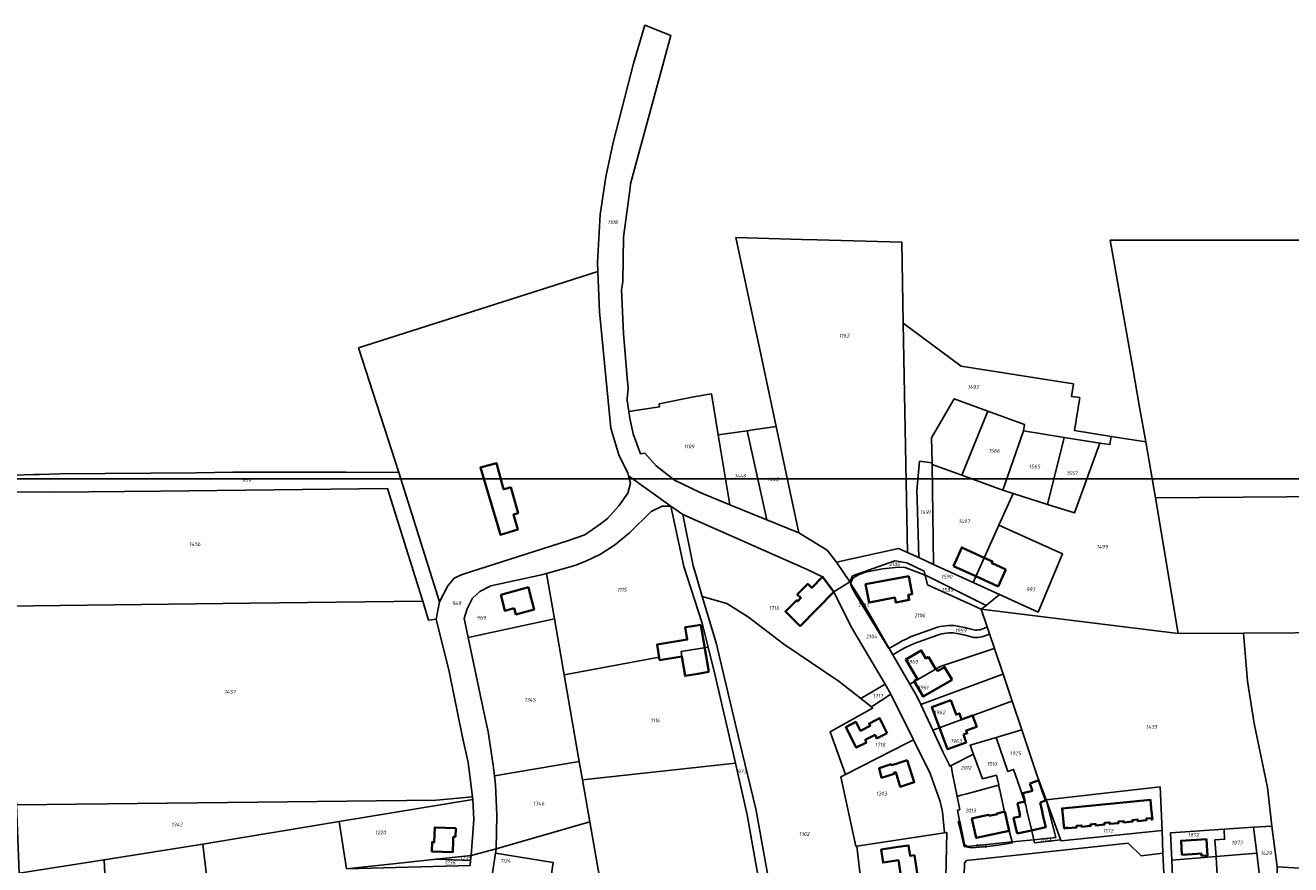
# Model space of a CAD drawing. Extents: x 177930 to 190767, y 381068 to 392034.
# Tile 296 of 318: x 181770 to 182374, y 390621 to 391022. Entities that reach past the tile are written whole.
import ezdxf
from ezdxf.enums import TextEntityAlignment as Align

# ---------------------------------------------------------------- set-up
doc = ezdxf.new("R2010")
doc.units = 0
for name, color, linetype, lineweight in [('B-XX-KG-GRENS_PERCEEL-GV', 150, 'Continuous', 25), ('B-XX-KG-GRENS_PERCEEL-S', 150, 'Continuous', 25), ('B-XX-OG-BEBOUWING-G', 7, 'Continuous', 35)]:
    doc.layers.add(name, color=color, linetype=linetype, lineweight=lineweight)
doc.styles.add('NLCS-ISO', font='NLCS-ISO.ttf', dxfattribs={"height": 1.8})

# ---------------------------------------------------------------- blocks, each defined once
blk = doc.blocks.new('SKG-PERCEELNUMMER-SO')
at = {"layer": 'DefPoints'}
blk.add_point((0, 0), dxfattribs=at)
at = {"style": 'NLCS-ISO', "oblique": 10, "flags": 1}
blk.add_attdef('GEMEENTECODE', text='', height=1.8, dxfattribs=at).set_placement((-0.5, 2.55), align=Align.MIDDLE_RIGHT)
at = {"style": 'NLCS-ISO', "oblique": 10}
blk.add_attdef('PERCEELNUMMER', text='', height=1.8, dxfattribs=at).set_placement((0, 0), align=Align.MIDDLE_CENTER)
at = {"style": 'NLCS-ISO', "oblique": 10, "flags": 1}
blk.add_attdef('SECTIE', text='', height=1.8, dxfattribs=at).set_placement((0.5, 2.5), align=Align.MIDDLE_LEFT)

msp = doc.modelspace()

# ---------------------------------------------------------------- linework, layer by layer
at = {"layer": 'B-XX-KG-GRENS_PERCEEL-GV'}
for points in [[(182163.441, 390756.096), (182157.091, 390765.362), (182152.692, 390771.105), (182139.229, 390779.411), (182123.948, 390785.628), (182106.309, 390792.805), (182092.067, 390798.599), (182079.938, 390804.576), (182071.066, 390811.425), (182065.641, 390817.373), (182063.727, 390817.076), (182060.199, 390826.732), (182058.557, 390834.188), (182058.102, 390837.268), (182057.332, 390842.48), (182057.235, 390843.392), (182057.8, 390848.359), (182057.351, 390853.426), (182055.48, 390874.522), (182054.646, 390895.308), (182055.267, 390899.158), (182055.57, 390920.56), (182058.669, 390944.052), (182058.923, 390945.981), (182072.741, 390996.89), (182078.133, 391016.755), (182065.755, 391021.569), (182060.31, 391003.376), (182050.55, 390965.619), (182047.105, 390949.348), (182044.351, 390931.277), (182043.085, 390908.392), (182043.277, 390904.102), (182044.135, 390884.901), (182049.519, 390829.322), (182053.244, 390816.576), (182057.548, 390807.925), (182057.887, 390806.691), (182078.048, 390792.073), (182083.898, 390788.122), (182137.366, 390764.466), (182142.749, 390762.051), (182150.43, 390758.41), (182155.83, 390751.26)], [(182119.95, 390869.834), (182128.41, 390830.155), (182139.229, 390779.411), (182152.692, 390771.105), (182157.091, 390765.362), (182186.717, 390772.001), (182190.95, 390770.067), (182188.94, 390879.5), (182188.232, 390918.074), (182147.904, 390919.217), (182140.534, 390919.426), (182109.187, 390920.314), (182118.538, 390876.459)], [(182496.242, 390797.441), (182499.44, 390829.724), (182487.613, 390830.985), (182487.965, 390835.127), (182472.202, 390836.599), (182472.663, 390843.648), (182378.484, 390852.65), (182379.836, 390867.691), (182384.456, 390919.077), (182287.713, 390919.096), (182298.478, 390857.932), (182301.737, 390839.412), (182304.652, 390822.851), (182309.35, 390796.157), (182455.399, 390797.16), (182473.295, 390795.394), (182495.655, 390793.191)], [(181929.068, 390867.645), (181948.401, 390808.184), (181967.698, 390746.42), (181971.676, 390754.175), (181974.824, 390757.723), (181978.659, 390759.574), (182028.874, 390775.567), (182037.137, 390778.533), (182044.392, 390783.538), (182047.934, 390786.24), (182053.312, 390792.278), (182057.621, 390798.319), (182058.885, 390803.053), (182057.887, 390806.691), (182057.548, 390807.925), (182053.244, 390816.576), (182049.519, 390829.322), (182044.135, 390884.901), (182043.277, 390904.102), (182019.981, 390896.666)], [(182190.95, 390770.067), (182196.361, 390767.595), (182195.553, 390795.399), (182195.444, 390799.62), (182196.731, 390813.534), (182202.719, 390812.884), (182202.44, 390824.75), (182213.22, 390843.33), (182229.292, 390837.487), (182246.75, 390831.14), (182246.28, 390828.03), (182265.734, 390824.95), (182282.751, 390822.256), (182287.59, 390821.49), (182288.202, 390825.455), (182270.67, 390828.23), (182273.14, 390843.918), (182269.19, 390844.54), (182270.12, 390850.45), (182254.99, 390852.83), (182239.84, 390855.23), (182216.61, 390858.88), (182188.94, 390879.5)], [(182058.102, 390837.268), (182058.557, 390834.188), (182060.199, 390826.732), (182063.727, 390817.076), (182065.641, 390817.373), (182071.066, 390811.425), (182079.938, 390804.576), (182092.067, 390798.599), (182106.309, 390792.805), (182100.768, 390826.151), (182097.513, 390845.738), (182089.078, 390844.283), (182072.541, 390840.937), (182072.764, 390839.6)], [(182229.292, 390837.487), (182218.64, 390811.157), (182216.903, 390806.864), (182236.07, 390799.9), (182236.409, 390799.792), (182246.28, 390828.03), (182246.75, 390831.14)], [(182106.309, 390792.805), (182123.948, 390785.628), (182114.583, 390828.157), (182100.768, 390826.151)], [(182123.948, 390785.628), (182139.229, 390779.411), (182128.41, 390830.155), (182117.152, 390828.53), (182114.583, 390828.157)], [(182320.053, 390731.403), (182309.35, 390796.157), (182304.652, 390822.851), (182288.202, 390825.455), (182287.59, 390821.49), (182282.751, 390822.256), (182270.72, 390788.9), (182257.85, 390792.986), (182241.437, 390798.196), (182234.608, 390783.046), (182264.992, 390769.353), (182253.277, 390741.589), (182234.939, 390749.968), (182228.46, 390744.817), (182226.147, 390742.978)], [(182257.85, 390792.986), (182265.734, 390824.95), (182246.28, 390828.03), (182236.409, 390799.792), (182241.437, 390798.196)], [(182257.85, 390792.986), (182270.72, 390788.9), (182282.751, 390822.256), (182265.734, 390824.95)], [(182203.465, 390764.349), (182202.74, 390812.01), (182202.719, 390812.884), (182196.731, 390813.534), (182195.444, 390799.62), (182195.553, 390795.399), (182196.361, 390767.595)], [(181967.698, 390746.42), (181948.401, 390808.184), (181923.056, 390808.362), (181869.175, 390808.37), (181851.695, 390808.036), (181786.665, 390807.558), (181777.041, 390807.266), (181774.49, 390807.182), (181750.569, 390806.446), (181751.948, 390799.046), (181783.366, 390798.752), (181834.773, 390799.32), (181942.995, 390800.517), (181952.789, 390769.123), (181959.46, 390747.741), (181959.754, 390746.799), (181962.593, 390737.699), (181966.182, 390738.217)], [(182203.465, 390764.349), (182222.301, 390755.743), (182234.608, 390783.046), (182241.437, 390798.196), (182236.409, 390799.792), (182236.07, 390799.9), (182216.903, 390806.864), (182202.74, 390812.01)], [(181983.45, 390653.534), (181983.611, 390652.22), (181984.09, 390642.633), (181982.925, 390625.523), (181994.757, 390628.587), (181994.94, 390636.666), (181995.138, 390644.758), (181994.496, 390659.117), (181993.955, 390663.431), (181993.31, 390668.571), (181991.019, 390684.533), (181989.051, 390693.29), (181981.491, 390729.47), (181979.601, 390738.518), (181980.968, 390743.206), (181983.49, 390748.251), (181987.063, 390751.412), (181992.281, 390754.19), (182016.472, 390759.349), (182018.856, 390760.031), (182032.297, 390763.876), (182037.498, 390765.89), (182044.623, 390769.262), (182051.248, 390773.577), (182058.416, 390779.392), (182068.695, 390789.617), (182073.975, 390792.143), (182078.048, 390792.073), (182057.887, 390806.691), (182058.885, 390803.053), (182057.621, 390798.319), (182053.312, 390792.278), (182047.934, 390786.24), (182044.392, 390783.538), (182037.137, 390778.533), (182028.874, 390775.567), (181978.659, 390759.574), (181974.824, 390757.723), (181971.676, 390754.175), (181967.698, 390746.42), (181966.182, 390738.217), (181972.336, 390713.227), (181978.668, 390681.992), (181981.446, 390669.916)], [(181751.948, 390799.046), (181756.248, 390775.966), (181757.784, 390766.966), (181760.708, 390749.85), (181761.076, 390744.357), (181877.286, 390745.786), (181877.321, 390745.786), (181959.754, 390746.799), (181959.46, 390747.741), (181952.789, 390769.123), (181942.995, 390800.517), (181834.773, 390799.32), (181783.366, 390798.752)], [(182455.399, 390797.16), (182309.35, 390796.157), (182320.053, 390731.403), (182351.342, 390731.576), (182400.424, 390731.931), (182431.554, 390732.097), (182432.175, 390732.1), (182439.589, 390732.139), (182440.829, 390781.497), (182493.892, 390780.42), (182495.655, 390793.191), (182473.295, 390795.394)], [(182027.274, 390711.616), (182072.528, 390720.057), (182072.754, 390718.684), (182083.363, 390720.428), (182083.076, 390722.852), (182095.905, 390724.834), (182093.004, 390736.366), (182084.315, 390763.428), (182078.048, 390792.073), (182073.975, 390792.143), (182068.695, 390789.617), (182058.416, 390779.392), (182051.248, 390773.577), (182044.623, 390769.262), (182037.498, 390765.89), (182032.297, 390763.876), (182018.856, 390760.031), (182022.617, 390738.402)], [(182078.048, 390792.073), (182084.315, 390763.428), (182093.004, 390736.366), (182095.905, 390724.834), (182099.315, 390711.282), (182109.014, 390669.573), (182114.492, 390644.909), (182127.16, 390574.134), (182131.931, 390574.437), (182118.618, 390647.794), (182110.893, 390679.898), (182099.735, 390726.959), (182093.125, 390749.037), (182090.059, 390759.577), (182088.844, 390763.714), (182083.898, 390788.122)], [(182180.3, 390707.16), (182164.149, 390734.493), (182155.83, 390751.26), (182150.43, 390758.41), (182142.749, 390762.051), (182137.366, 390764.466), (182083.898, 390788.122), (182088.844, 390763.714), (182090.059, 390759.577), (182093.125, 390749.037), (182104.907, 390745.759), (182115.154, 390739.129), (182132.022, 390726.272), (182158.356, 390708.476), (182168.775, 390700.336)], [(182234.608, 390783.046), (182222.301, 390755.743), (182234.939, 390749.968), (182253.277, 390741.589), (182264.992, 390769.353)], [(182163.441, 390756.096), (182164.759, 390758.831), (182184.883, 390766.036), (182190.683, 390765.177), (182198.941, 390761.118), (182199.411, 390759.275), (182199.567, 390759.217), (182228.46, 390744.817), (182234.939, 390749.968), (182222.301, 390755.743), (182203.465, 390764.349), (182196.361, 390767.595), (182190.95, 390770.067), (182186.717, 390772.001), (182157.091, 390765.362)], [(182163.441, 390756.096), (182164.028, 390755.162), (182164.028, 390755.315), (182164.102, 390755.839), (182164.248, 390756.349), (182164.462, 390756.834), (182164.74, 390757.285), (182165.078, 390757.693), (182165.468, 390758.052), (182165.904, 390758.353), (182166.884, 390758.937), (182167.895, 390759.463), (182168.936, 390759.929), (182170.003, 390760.334), (182171.091, 390760.676), (182172.197, 390760.954), (182173.317, 390761.167), (182179.008, 390762.188), (182186.715, 390763.006), (182189.835, 390762.851), (182199.411, 390759.275), (182198.941, 390761.118), (182190.683, 390765.177), (182184.883, 390766.036), (182164.759, 390758.831)], [(181981.491, 390729.47), (182022.617, 390738.402), (182018.856, 390760.031), (182016.472, 390759.349), (181992.281, 390754.19), (181987.063, 390751.412), (181983.49, 390748.251), (181980.968, 390743.206), (181979.601, 390738.518)], [(182223.295, 390732.996), (182224.068, 390733.007), (182224.837, 390733.081), (182225.598, 390733.217), (182226.346, 390733.415), (182227.074, 390733.674), (182227.718, 390733.954), (182228.345, 390734.27), (182228.952, 390734.623), (182226.147, 390742.978), (182200.582, 390754.683), (182199.411, 390759.275), (182189.835, 390762.851), (182186.715, 390763.006), (182179.008, 390762.188), (182173.317, 390761.167), (182172.197, 390760.954), (182171.091, 390760.676), (182170.003, 390760.334), (182168.936, 390759.929), (182167.895, 390759.463), (182166.884, 390758.937), (182165.904, 390758.353), (182165.468, 390758.052), (182165.078, 390757.693), (182164.74, 390757.285), (182164.462, 390756.834), (182164.248, 390756.349), (182164.102, 390755.839), (182164.028, 390755.315), (182164.028, 390755.162), (182169.867, 390745.867), (182182.32, 390724.259), (182184.347, 390725.508), (182186.409, 390726.699), (182188.503, 390727.831), (182190.629, 390728.902), (182192.785, 390729.913), (182204.08, 390733.952), (182205.349, 390734.341), (182206.638, 390734.658), (182207.943, 390734.904), (182209.259, 390735.078), (182210.583, 390735.178), (182211.91, 390735.205), (182213.237, 390735.159), (182215.775, 390734.734), (182218.299, 390734.232), (182220.807, 390733.652)], [(182226.147, 390742.978), (182228.46, 390744.817), (182199.567, 390759.217), (182199.411, 390759.275), (182200.582, 390754.683)], [(182182.165, 390724.163), (182182.32, 390724.259), (182169.867, 390745.867), (182164.028, 390755.162), (182164.027, 390754.785), (182164.098, 390754.26), (182164.24, 390753.749), (182164.451, 390753.263), (182166.555, 390749.687)], [(181761.166, 390743.022), (181762.11, 390728.961), (181765.831, 390652.499), (181765.947, 390649.667), (181766.042, 390649.669), (181852.476, 390650.612), (181966.158, 390651.853), (181983.45, 390653.534), (181981.446, 390669.916), (181978.668, 390681.992), (181972.336, 390713.227), (181966.182, 390738.217), (181962.593, 390737.699), (181959.754, 390746.799), (181877.321, 390745.786), (181877.286, 390745.786), (181761.076, 390744.357)], [(182364.707, 390639.504), (182362.784, 390657.865), (182356.431, 390688.391), (182353.128, 390708.653), (182351.342, 390731.576), (182320.053, 390731.403), (182226.147, 390742.978), (182228.952, 390734.623), (182230.087, 390731.243), (182232.43, 390724.266), (182236.564, 390711.954), (182240.864, 390699.146), (182245.482, 390685.393), (182252.691, 390664.026), (182257.21, 390652.097), (182311.475, 390658.18), (182312.455, 390637.41), (182312.859, 390626.561), (182313.769, 390607.575), (182317.761, 390607.835), (182317.136, 390623.267), (182316.476, 390636.306), (182341.999, 390638.025), (182356.087, 390638.975)], [(181981.491, 390729.47), (181989.051, 390693.29), (181991.019, 390684.533), (181993.31, 390668.571), (181993.955, 390663.431), (182034.446, 390670.363), (182027.274, 390711.616), (182022.617, 390738.402)], [(182223.295, 390732.996), (182220.807, 390733.652), (182218.299, 390734.232), (182215.775, 390734.734), (182213.237, 390735.159), (182211.91, 390735.205), (182210.583, 390735.178), (182209.259, 390735.078), (182207.943, 390734.904), (182206.638, 390734.658), (182205.349, 390734.341), (182204.08, 390733.952), (182192.785, 390729.913), (182190.629, 390728.902), (182188.503, 390727.831), (182186.409, 390726.699), (182184.347, 390725.508), (182182.32, 390724.259), (182184.069, 390721.223), (182186.014, 390722.428), (182187.992, 390723.577), (182190.003, 390724.668), (182192.045, 390725.7), (182194.116, 390726.672), (182205.247, 390730.652), (182206.303, 390730.973), (182207.375, 390731.237), (182208.459, 390731.443), (182209.553, 390731.59), (182210.653, 390731.678), (182211.757, 390731.707), (182212.86, 390731.676), (182215.349, 390731.253), (182217.823, 390730.752), (182220.281, 390730.175), (182222.719, 390729.521), (182223.683, 390729.493), (182224.646, 390729.538), (182225.603, 390729.655), (182226.548, 390729.842), (182227.477, 390730.1), (182228.384, 390730.427), (182229.25, 390730.805), (182230.087, 390731.243), (182228.952, 390734.623), (182228.345, 390734.27), (182227.718, 390733.954), (182227.074, 390733.674), (182226.346, 390733.415), (182225.598, 390733.217), (182224.837, 390733.081), (182224.068, 390733.007)], [(182228.384, 390730.427), (182227.477, 390730.1), (182226.548, 390729.842), (182225.603, 390729.655), (182224.646, 390729.538), (182223.683, 390729.493), (182222.719, 390729.521), (182220.281, 390730.175), (182217.823, 390730.752), (182215.349, 390731.253), (182212.86, 390731.676), (182211.757, 390731.707), (182210.653, 390731.678), (182209.553, 390731.59), (182208.459, 390731.443), (182207.375, 390731.237), (182206.303, 390730.973), (182205.247, 390730.652), (182194.116, 390726.672), (182192.045, 390725.7), (182190.003, 390724.668), (182187.992, 390723.577), (182186.014, 390722.428), (182184.069, 390721.223), (182192.136, 390707.225), (182206.585, 390715.661), (182232.378, 390724.249), (182232.43, 390724.266), (182230.087, 390731.243), (182229.25, 390730.805)], [(182438.995, 390615.631), (182452.238, 390644.69), (182470.159, 390646.862), (182488.193, 390649.048), (182497.433, 390650.168), (182492.818, 390666.167), (182492.105, 390669.315), (182479.4, 390665.686), (182463.658, 390661.121), (182432.926, 390658.22), (182432.219, 390699.253), (182431.623, 390728.674), (182431.554, 390732.097), (182400.424, 390731.931), (182351.342, 390731.576), (182353.128, 390708.653), (182356.431, 390688.391), (182362.784, 390657.865), (182364.707, 390639.504), (182367.383, 390620.142), (182434.583, 390616.133)], [(182027.274, 390711.616), (182034.446, 390670.363), (182035.984, 390661.52), (182109.014, 390669.573), (182099.315, 390711.282), (182095.905, 390724.834), (182083.076, 390722.852), (182083.363, 390720.428), (182072.754, 390718.684), (182072.528, 390720.057)], [(182232.378, 390724.249), (182206.585, 390715.661), (182192.136, 390707.225), (182195.425, 390701.519), (182197.305, 390697.526), (182236.491, 390711.927), (182236.564, 390711.954), (182232.43, 390724.266)], [(182236.491, 390711.927), (182197.305, 390697.526), (182203.075, 390685.271), (182240.759, 390699.107), (182240.864, 390699.146), (182236.564, 390711.954)], [(182173.897, 390696.334), (182183.067, 390702.477), (182180.3, 390707.16), (182168.775, 390700.336)], [(182173.897, 390696.334), (182174.348, 390695.763), (182154.179, 390684.49), (182161.407, 390664.064), (182191.356, 390679.412), (182193.799, 390680.649), (182183.067, 390702.477)], [(182222.49, 390673.673), (182220.857, 390678.081), (182233.282, 390681.77), (182245.482, 390685.393), (182240.864, 390699.146), (182240.759, 390699.107), (182203.075, 390685.271), (182208.067, 390674.67), (182210.807, 390668.941), (182211.153, 390668.054), (182211.777, 390668.366), (182222.21, 390673.59)], [(182161.407, 390664.064), (182159.212, 390662.953), (182166.392, 390629.847), (182166.866, 390629.949), (182208.62, 390636.354), (182207.73, 390646.283), (182206.661, 390651.244), (182201.76, 390664.52), (182193.799, 390680.649), (182191.356, 390679.412)], [(182234.424, 390659.092), (182235.026, 390656.716), (182237.342, 390646.379), (182237.419, 390646.389), (182239.43, 390637.3), (182240.869, 390631.924), (182251.213, 390632.983), (182250.076, 390637.815), (182248.104, 390646.379), (182247.396, 390649.535), (182243.29, 390661.6), (182241.628, 390666.531), (182238.906, 390665.571), (182233.282, 390681.77), (182220.857, 390678.081), (182222.49, 390673.673), (182226.769, 390662.125), (182233.513, 390663.75), (182234.541, 390659.128)], [(182233.282, 390681.77), (182238.906, 390665.571), (182241.628, 390666.531), (182243.29, 390661.6), (182247.396, 390649.535), (182248.104, 390646.379), (182250.076, 390637.815), (182251.213, 390632.983), (182261.682, 390634.019), (182257.21, 390652.097), (182252.691, 390664.026), (182245.482, 390685.393)], [(182039.457, 390641.548), (182035.984, 390661.52), (182034.446, 390670.363), (181993.955, 390663.431), (181994.496, 390659.117), (181995.138, 390644.758), (181994.94, 390636.666), (181994.757, 390628.587)], [(182127.16, 390574.134), (182114.492, 390644.909), (182109.014, 390669.573), (182035.984, 390661.52), (182039.457, 390641.548), (182052.704, 390566.045), (182056.675, 390566.516), (182070.487, 390567.869), (182083.541, 390569.129), (182083.677, 390569.142), (182104.556, 390571.533)], [(182211.777, 390668.366), (182212.54, 390664.497), (182214.676, 390653.665), (182216.555, 390654.204), (182219.291, 390654.909), (182234.424, 390659.092), (182234.541, 390659.128), (182233.513, 390663.75), (182226.769, 390662.125), (182222.49, 390673.673), (182222.21, 390673.59)], [(182214.676, 390653.665), (182215.929, 390647.311), (182214.884, 390647.039), (182215.874, 390642.078), (182215.906, 390641.917), (182218.155, 390630.649), (182219.558, 390629.727), (182240.869, 390631.924), (182239.43, 390637.3), (182237.419, 390646.389), (182237.342, 390646.379), (182235.026, 390656.716), (182234.424, 390659.092), (182219.291, 390654.909), (182216.555, 390654.204)], [(182264.106, 390632.877), (182264.26, 390632.448), (182312.455, 390637.41), (182311.475, 390658.18), (182257.21, 390652.097), (182264.049, 390633.036)], [(181854.823, 390630.901), (181919.947, 390641.681), (181983.611, 390652.22), (181983.45, 390653.534), (181966.158, 390651.853), (181852.476, 390650.612), (181766.042, 390649.669), (181765.947, 390649.667), (181767.291, 390616.986), (181807.828, 390623.43)], [(181923.424, 390619.152), (181966.306, 390623.744), (181982.925, 390625.523), (181984.09, 390642.633), (181983.611, 390652.22), (181919.947, 390641.681)], [(182251.543, 390631.58), (182264.106, 390632.877), (182264.049, 390633.036), (182257.21, 390652.097), (182261.682, 390634.019), (182251.213, 390632.983)], [(182039.457, 390641.548), (181994.757, 390628.587), (181994.416, 390626.513), (182021.994, 390622.129), (182020.34, 390610.862), (182018.413, 390599.019), (182018.384, 390598.79), (182017.105, 390588.779), (182015.748, 390578.412), (182013.871, 390579.05), (182010.787, 390569.048), (182009.06, 390563.647), (182011.309, 390563.735), (182023.325, 390564.428), (182035.142, 390565.095), (182045.833, 390565.705), (182052.704, 390566.045)], [(182215.906, 390641.917), (182215.181, 390641.748), (182215.591, 390640.063), (182218.107, 390629.729), (182221.608, 390629.199), (182229.154, 390629.831), (182232.974, 390630.323), (182237.451, 390630.95), (182240.997, 390631.447), (182240.869, 390631.924), (182219.558, 390629.727), (182218.155, 390630.649)], [(182357.575, 390626.564), (182356.087, 390638.975), (182341.999, 390638.025), (182342.265, 390633.207), (182337.64, 390632.924), (182338.153, 390624.981)], [(182356.087, 390638.975), (182357.575, 390626.564), (182358.693, 390617.233), (182359.002, 390614.026), (182359.367, 390610.661), (182360.487, 390600.349), (182367.64, 390601.126), (182367.383, 390620.142), (182364.707, 390639.504)], [(182169.243, 390609.223), (182169.571, 390609.27), (182207.513, 390614.717), (182209.27, 390614.969), (182209.794, 390636.386), (182208.62, 390636.354), (182166.866, 390629.949)], [(182338.153, 390624.981), (182337.64, 390632.924), (182342.265, 390633.207), (182341.999, 390638.025), (182316.476, 390636.306), (182317.136, 390623.267)], [(181809.766, 390583.14), (181811.749, 390541.914), (181864.937, 390546.099), (181854.823, 390630.901), (181807.828, 390623.43)], [(182020.34, 390610.862), (182021.994, 390622.129), (181994.416, 390626.513), (181992.662, 390615.096)], [(182359.367, 390610.661), (182359.002, 390614.026), (182358.693, 390617.233), (182357.575, 390626.564), (182338.153, 390624.981), (182338.379, 390621.492), (182339.157, 390609.229), (182351.539, 390610.144)], [(181767.291, 390616.986), (181768.759, 390581.288), (181809.766, 390583.14), (181807.828, 390623.43)], [(181966.306, 390623.744), (181923.424, 390619.152), (181982.344, 390620.778), (181982.627, 390623.091)], [(181982.627, 390623.091), (181982.925, 390625.523), (181966.306, 390623.744)], [(182317.136, 390623.267), (182317.761, 390607.835), (182333.526, 390608.813), (182339.157, 390609.229), (182338.379, 390621.492), (182338.153, 390624.981)]]:
    msp.add_lwpolyline(points, close=True, dxfattribs=at)
for points in [[(182216.372, 390558.22), (182218.179, 390621.904), (182219.201, 390623.06), (182296.252, 390631.395), (182302.391, 390625.375), (182312.859, 390626.561), (182312.455, 390637.41), (182264.26, 390632.448), (182264.106, 390632.877), (182251.543, 390631.58), (182251.213, 390632.983), (182240.869, 390631.924), (182240.997, 390631.447), (182237.451, 390630.95), (182232.974, 390630.323), (182229.154, 390629.831), (182221.608, 390629.199), (182218.107, 390629.729), (182215.591, 390640.063), (182215.181, 390641.748), (182215.906, 390641.917), (182215.874, 390642.078), (182214.884, 390647.039), (182215.929, 390647.311), (182214.676, 390653.665), (182212.54, 390664.497), (182211.777, 390668.366), (182211.153, 390668.054), (182210.807, 390668.941), (182208.067, 390674.67), (182203.075, 390685.271), (182197.305, 390697.526), (182195.425, 390701.519), (182192.136, 390707.225), (182184.069, 390721.223), (182182.32, 390724.259), (182182.165, 390724.163), (182166.555, 390749.687), (182164.451, 390753.263), (182164.24, 390753.749), (182164.098, 390754.26), (182164.027, 390754.785), (182164.028, 390755.162), (182163.441, 390756.096), (182155.83, 390751.26), (182164.149, 390734.493), (182180.3, 390707.16), (182183.067, 390702.477), (182193.799, 390680.649), (182201.76, 390664.52), (182206.661, 390651.244), (182207.73, 390646.283), (182208.62, 390636.354), (182209.794, 390636.386), (182209.27, 390614.969)], [(182169.243, 390609.223), (182166.866, 390629.949), (182166.392, 390629.847), (182159.212, 390662.953), (182161.407, 390664.064), (182154.179, 390684.49), (182174.348, 390695.763), (182173.897, 390696.334), (182168.775, 390700.336), (182158.356, 390708.476), (182132.022, 390726.272), (182115.154, 390739.129), (182104.907, 390745.759), (182093.125, 390749.037), (182099.735, 390726.959), (182110.893, 390679.898), (182118.618, 390647.794), (182131.931, 390574.437)], [(181923.424, 390619.152), (181919.947, 390641.681), (181854.823, 390630.901), (181864.937, 390546.099)], [(181992.662, 390615.096), (181994.416, 390626.513), (181994.757, 390628.587), (181982.925, 390625.523), (181982.627, 390623.091), (181982.344, 390620.778)], [(182313.769, 390607.575), (182312.859, 390626.561), (182302.391, 390625.375), (182296.252, 390631.395), (182219.201, 390623.06), (182218.179, 390621.904), (182216.372, 390558.22)]]:
    msp.add_lwpolyline(points, dxfattribs=at)
at = {"layer": 'B-XX-OG-BEBOUWING-G'}
for points in [[(182001.792, 390801.129), (181999.923, 390800.61), (181998.36, 390800.177), (181994.885, 390812.681), (181987.322, 390810.579), (181995.439, 390783.369), (181996.861, 390778.481), (182005.132, 390780.967), (182003.126, 390788.197), (182005.219, 390788.777)], [(182191.591, 390758.764), (182171.023, 390754.86), (182172.666, 390746.203), (182185.018, 390748.539), (182185.445, 390746.177), (182191.816, 390747.386), (182191.365, 390749.764), (182193.232, 390750.118)], [(182181.309, 390683.88), (182177.661, 390690.96), (182173.15, 390688.636), (182172.699, 390688.403), (182173.209, 390687.412), (182168.545, 390685.009), (182166.402, 390689.169), (182161.534, 390686.661), (182166.55, 390676.925), (182171.418, 390679.433), (182170.821, 390680.592), (182175.503, 390683.005), (182176.364, 390681.332), (182176.807, 390681.56)], [(182190.835, 390670.905), (182186.04, 390669.354), (182183.315, 390668.574), (182183.183, 390669.01), (182177.409, 390667.089), (182178.679, 390662.568), (182184.565, 390664.465), (182184.451, 390664.842), (182185.404, 390665.184), (182187.566, 390658.291), (182189.411, 390658.871), (182194.223, 390660.427)], [(181974.367, 390634.455), (181975.37, 390634.425), (181975.527, 390638.503), (181970.53, 390638.695), (181965.538, 390638.891), (181965.261, 390631.816), (181964.254, 390631.856), (181964.081, 390627.443), (181969.075, 390627.247), (181974.072, 390627.047), (181974.272, 390632.078)], [(182194.388, 390625.567), (182192.302, 390625.245), (182191.522, 390630.302), (182186.55, 390629.535), (182180.532, 390628.621), (182178.41, 390628.297), (182179.362, 390622.062), (182181.484, 390622.386), (182186.705, 390623.183), (182187.974, 390614.873), (182190.975, 390615.327), (182195.851, 390616.08)]]:
    msp.add_lwpolyline(points, close=True, dxfattribs=at)
for points in [[(182227.588, 390767.565), (182216.911, 390772.425), (182214.938, 390768.089), (182212.887, 390763.58)], [(182237.921, 390761.949), (182233.165, 390764.112), (182231.154, 390765.027), (182231.499, 390765.785), (182227.588, 390767.565)], [(182212.887, 390763.58), (182223.565, 390758.723)], [(182234.244, 390753.865), (182237.921, 390761.949)], [(182010.182, 390753.521), (181997.037, 390749.879)], [(182011.071, 390749.963), (182010.182, 390753.521)], [(182150.426, 390758.407), (182145.306, 390753.226), (182143.43, 390755.08), (182138.454, 390750.046), (182140.165, 390748.354), (182138.624, 390746.796), (182138.144, 390747.27), (182132.8, 390741.863), (182139.803, 390734.941), (182155.832, 390751.262)], [(182155.832, 390751.262), (182150.426, 390758.407)], [(182223.565, 390758.723), (182234.244, 390753.865)], [(181997.037, 390749.879), (181998.236, 390744.907), (181998.877, 390742.248), (182003.43, 390743.509)], [(182012.085, 390745.905), (182011.071, 390749.963)], [(182003.43, 390743.509), (182004.264, 390740.497), (182012.919, 390742.893), (182012.085, 390745.905)], [(182087.506, 390734.79), (182084.994, 390734.376), (182085.964, 390728.483), (182071.532, 390726.107), (182072.754, 390718.684), (182083.363, 390720.428), (182084.882, 390711.189), (182090.965, 390712.191)], [(182092.463, 390735.605), (182087.506, 390734.79)], [(182096.173, 390713.048), (182092.463, 390735.605)], [(182201.072, 390720.221), (182199.809, 390719.482), (182197.537, 390723.346), (182190.178, 390719.019), (182195.761, 390709.525)], [(182204.366, 390714.594), (182201.072, 390720.221)], [(182090.965, 390712.191), (182096.173, 390713.048)], [(182205.351, 390713.446), (182204.599, 390714.731), (182204.366, 390714.594)], [(182212.258, 390709.307), (182208.69, 390715.401), (182205.351, 390713.446)], [(182195.761, 390709.525), (182194.205, 390708.614), (182198.511, 390701.259), (182208.919, 390707.352)], [(182208.919, 390707.352), (182212.258, 390709.307)], [(182211.605, 390699.61), (182202.656, 390696.294), (182206.305, 390686.448)], [(182216.825, 390690.347), (182215.742, 390693.281), (182214.166, 390692.7), (182211.605, 390699.61)], [(182206.305, 390686.448), (182210.126, 390676.137), (182219.05, 390679.429), (182217.653, 390683.217)], [(182219.054, 390684.991), (182219.029, 390685.058), (182224.037, 390686.907), (182222.054, 390692.277), (182216.825, 390690.347)], [(182217.653, 390683.217), (182219.463, 390683.885), (182219.054, 390684.991)], [(182250.627, 390656.338), (182246.025, 390655.263), (182246.966, 390651.236)], [(182253.251, 390661.306), (182249.414, 390659.855)], [(182249.414, 390659.855), (182250.627, 390656.338)], [(182253.497, 390661.399), (182253.251, 390661.306)], [(182254.313, 390659.132), (182253.497, 390661.399)], [(182256.675, 390652.575), (182254.313, 390659.132)], [(182246.966, 390651.236), (182243.534, 390650.434)], [(182243.534, 390650.434), (182244.625, 390645.152)], [(182254.23, 390650.735), (182256.981, 390651.727), (182256.675, 390652.575)], [(182255.185, 390646.634), (182254.23, 390650.735)], [(182307.277, 390647.972), (182306.874, 390652.098), (182264.767, 390647.96), (182265.253, 390643.037)], [(182226.643, 390644.228), (182221.764, 390643.167), (182223.78, 390633.898), (182239.428, 390637.303)], [(182229.872, 390644.389), (182229.752, 390644.927), (182226.643, 390644.228)], [(182233.853, 390645.188), (182229.872, 390644.389)], [(182237.419, 390646.389), (182233.766, 390645.578), (182233.853, 390645.188)], [(182238.365, 390642.192), (182237.419, 390646.389)], [(182244.625, 390645.152), (182244.49, 390645.121), (182244.719, 390644.136), (182241.582, 390643.408), (182242.222, 390640.657)], [(182255.765, 390644.144), (182255.185, 390646.634)], [(182307.828, 390642.646), (182307.277, 390647.972)], [(182239.428, 390637.303), (182238.365, 390642.192)], [(182242.222, 390640.657), (182243.267, 390635.949)], [(182250.09, 390637.463), (182256.913, 390638.978), (182255.765, 390644.144)], [(182265.253, 390643.037), (182265.745, 390638.289)], [(182265.745, 390638.289), (182266.031, 390638.319), (182266.003, 390638.597), (182267.365, 390638.738), (182267.394, 390638.46), (182271.631, 390638.898), (182271.559, 390639.595), (182274.006, 390639.848), (182274.078, 390639.152), (182278.326, 390639.592), (182278.254, 390640.288), (182280.691, 390640.54), (182280.763, 390639.844), (182285.01, 390640.284), (182284.938, 390640.98), (182287.375, 390641.232), (182287.447, 390640.536), (182291.694, 390640.976), (182291.622, 390641.672), (182294.059, 390641.924), (182294.131, 390641.228), (182298.379, 390641.668), (182298.306, 390642.364), (182300.753, 390642.617), (182300.825, 390641.921), (182305.063, 390642.36), (182304.991, 390643.056), (182307.438, 390643.309), (182307.51, 390642.613), (182307.828, 390642.646)], [(182243.267, 390635.949), (182250.09, 390637.463)], [(182333.856, 390630.181), (182333.669, 390633.229), (182321.474, 390632.483), (182321.878, 390625.845), (182326.869, 390626.149)], [(182326.869, 390626.149), (182331.156, 390626.41)], [(182331.156, 390626.41), (182331.233, 390625.367), (182334.141, 390625.529), (182333.856, 390630.181)]]:
    msp.add_lwpolyline(points, dxfattribs=at)
at = {"layer": 'DefPoints'}
msp.add_lwpolyline([(189080.125, 384112.918), (178838.653, 384112.918), (178838.653, 390805.207), (189080.125, 390805.207)], close=True, dxfattribs=at)

# ---------------------------------------------------------------- block references
at = {"layer": 'B-XX-KG-GRENS_PERCEEL-S'}
for p, values in [((182050.365, 390927.633), {'PERCEELNUMMER': '1108'}), ((182160.838, 390873.501), {'PERCEELNUMMER': '1163'}), ((182222.38, 390848.986), {'PERCEELNUMMER': '1493'}), ((182086.905, 390820.651), {'PERCEELNUMMER': '1109'}), ((182232.377, 390818.547), {'PERCEELNUMMER': '1566'}), ((182111.279, 390806.608), {'PERCEELNUMMER': '1446'}), ((182251.636, 390811.045), {'PERCEELNUMMER': '1565'}), ((182269.54, 390807.888), {'PERCEELNUMMER': '1557'}), ((181875.703, 390804.597), {'PERCEELNUMMER': '959'}), ((182126.939, 390804.942), {'PERCEELNUMMER': '1448'}), ((182199.553, 390789.295), {'PERCEELNUMMER': '1491'}), ((182218.102, 390785.002), {'PERCEELNUMMER': '1497'}), ((181851.082, 390774.057), {'PERCEELNUMMER': '1456'}), ((182283.893, 390772.793), {'PERCEELNUMMER': '1499'}), ((182184.799, 390764.426), {'PERCEELNUMMER': '2105'}), ((182209.779, 390758.508), {'PERCEELNUMMER': '1590'}), ((182054.845, 390752.285), {'PERCEELNUMMER': '1115'}), ((182210.087, 390752.128), {'PERCEELNUMMER': '1589'}), ((182249.789, 390752.469), {'PERCEELNUMMER': '993'}), ((181975.916, 390745.825), {'PERCEELNUMMER': '968'}), ((182127.371, 390743.543), {'PERCEELNUMMER': '1716'}), ((182169.965, 390744.903), {'PERCEELNUMMER': '2103'}), ((182196.867, 390740.061), {'PERCEELNUMMER': '2106'}), ((181987.689, 390738.923), {'PERCEELNUMMER': '969'}), ((182173.885, 390729.992), {'PERCEELNUMMER': '2104'}), ((182216.436, 390732.811), {'PERCEELNUMMER': '1959'}), ((182193.301, 390717.93), {'PERCEELNUMMER': '1960'}), ((182198.533, 390705.606), {'PERCEELNUMMER': '1961'}), ((181867.894, 390703.572), {'PERCEELNUMMER': '1457'}), ((182010.989, 390699.756), {'PERCEELNUMMER': '1345'}), ((182176.961, 390701.666), {'PERCEELNUMMER': '1717'}), ((182206.322, 390693.748), {'PERCEELNUMMER': '1962'}), ((182070.707, 390689.96), {'PERCEELNUMMER': '1116'}), ((182307.414, 390686.827), {'PERCEELNUMMER': '1433'}), ((182214.228, 390680.146), {'PERCEELNUMMER': '1963'}), ((182177.986, 390678.347), {'PERCEELNUMMER': '1718'}), ((182242.539, 390674.228), {'PERCEELNUMMER': '1925'}), ((182231.18, 390669.103), {'PERCEELNUMMER': '1510'}), ((182112.092, 390665.594), {'PERCEELNUMMER': '973'}), ((182218.947, 390667.334), {'PERCEELNUMMER': '2012'}), ((182015.113, 390650.261), {'PERCEELNUMMER': '1346'}), ((182178.655, 390654.985), {'PERCEELNUMMER': '1303'}), ((182221.105, 390646.926), {'PERCEELNUMMER': '2013'}), ((181842.568, 390640.293), {'PERCEELNUMMER': '1342'}), ((182286.736, 390637.275), {'PERCEELNUMMER': '1172'}), ((181939.651, 390636.468), {'PERCEELNUMMER': '1220'}), ((182141.701, 390635.751), {'PERCEELNUMMER': '1302'}), ((182257.147, 390632.858), {'PERCEELNUMMER': '2046'}), ((182327.412, 390635.32), {'PERCEELNUMMER': '1872'}), ((182348.187, 390631.591), {'PERCEELNUMMER': '1873'}), ((182226.076, 390629.994), {'PERCEELNUMMER': '2048'}), ((182362.111, 390626.603), {'PERCEELNUMMER': '1429'}), ((181972.753, 390622.095), {'PERCEELNUMMER': '1236'}), ((181980.212, 390624.305), {'PERCEELNUMMER': '1235'}), ((181999.321, 390623), {'PERCEELNUMMER': '1124'})]:
    msp.add_blockref('SKG-PERCEELNUMMER-SO', p, dxfattribs=at).add_auto_attribs(values)

doc.saveas('drawing.dxf')
